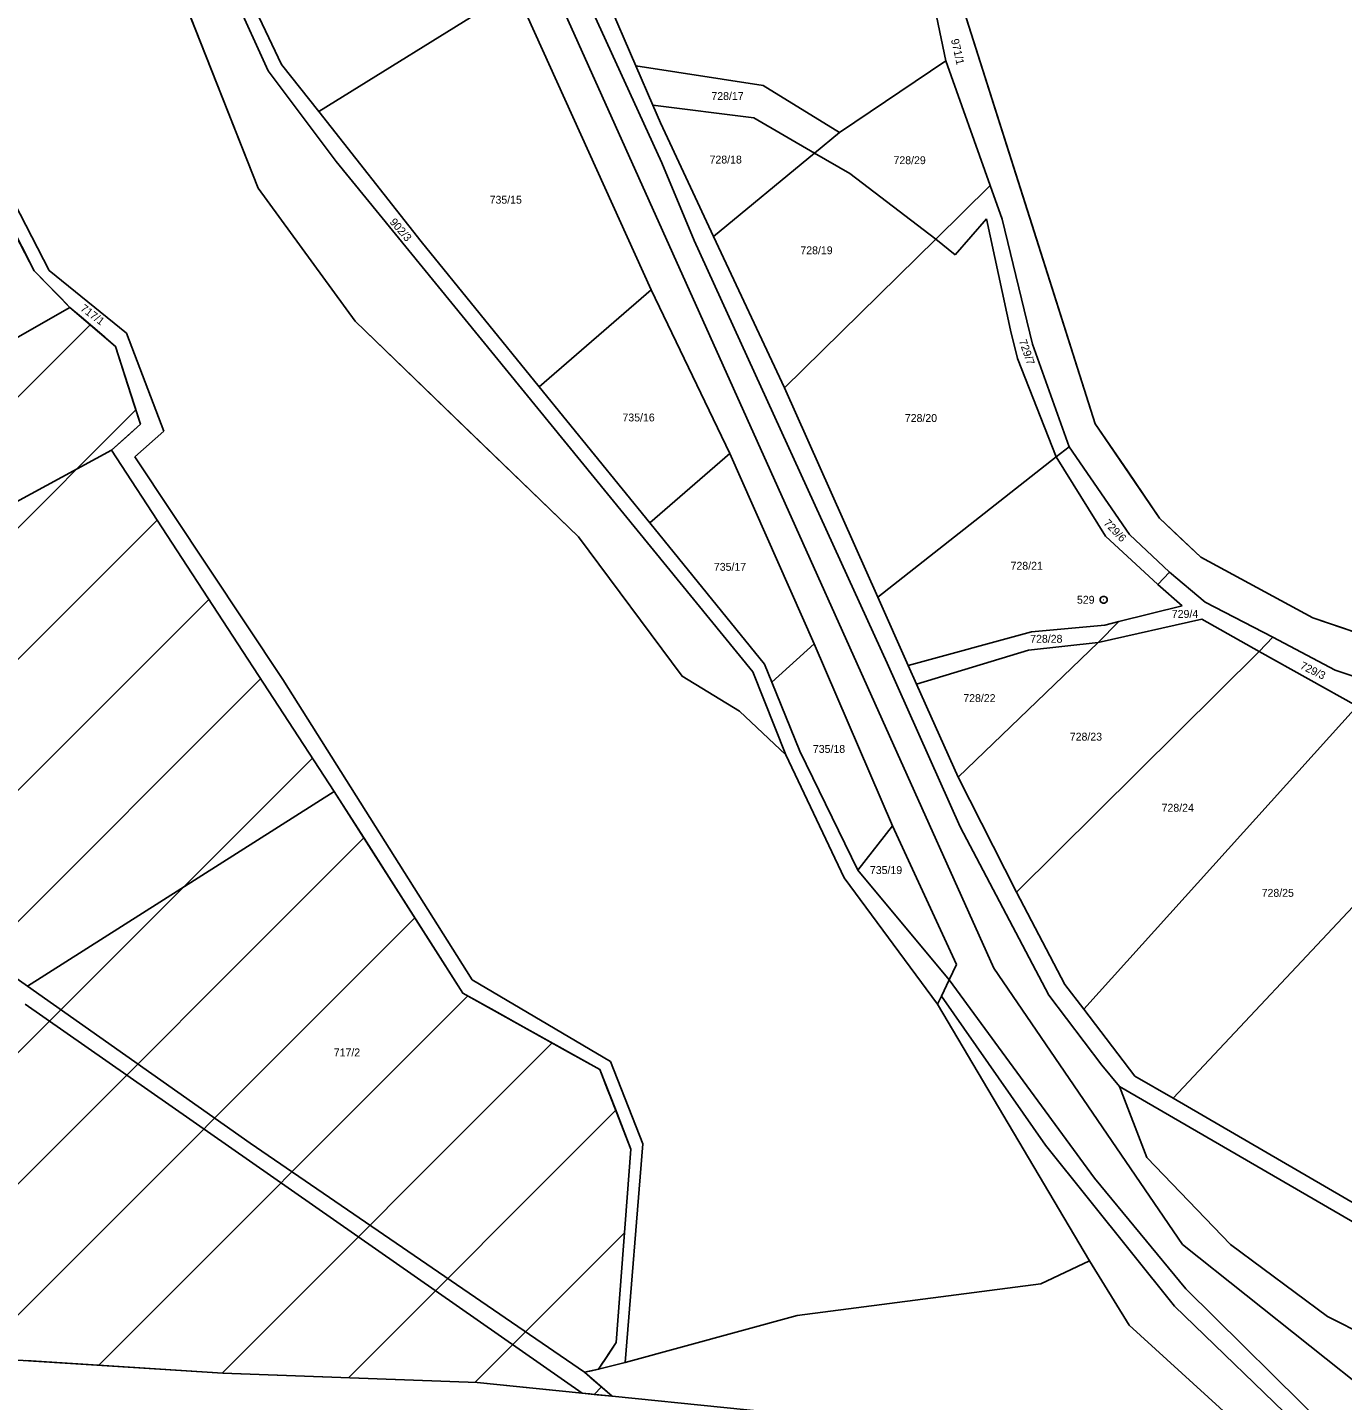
# Model space of a CAD drawing. Extents: x -593358 to -590116, y -1072518 to -1068420.
# Drawn here: x -591160.3 to -590876.6, y -1070377.5 to -1070081.4 of the extents above; entities that cross this region are included whole.
import ezdxf

# ---------------------------------------------------------------- set-up
doc = ezdxf.new("R2010")
doc.units = 0
for name, color, linetype in [('katastrální hranice', 7, 'Continuous'), ('lesy', 7, 'Continuous'), ('Parcela KN', 7, 'Continuous'), ('Parcela ZE', 7, 'Continuous'), ('Parcelní číslo', 7, 'Continuous'), ('stavby - vnitřní kresba', 7, 'Continuous'), ('Vnitřní obvod', 7, 'Continuous'), ('vnější obvod_šetřený', 7, 'Continuous'), ('Vrstva 17', 7, 'Continuous'), ('Vrstva 24', 7, 'Continuous'), ('zastavitelné území', 7, 'Continuous'), ('Železnice', 7, 'Continuous')]:
    doc.layers.add(name, color=color, linetype=linetype)

msp = doc.modelspace()

# ---------------------------------------------------------------- linework, layer by layer
at = {"layer": 'katastrální hranice'}
for p, q in [((-590958.27, -1070077.97), (-590929.97, -1070166.83)), ((-590929.97, -1070166.83), (-590916.1, -1070187.19)), ((-590916.1, -1070187.19), (-590907.23, -1070195.63)), ((-590907.23, -1070195.63), (-590883.03, -1070208.73)), ((-590883.03, -1070208.73), (-590777.68, -1070244.25))]:
    msp.add_line(p, q, dxfattribs=at)
at = {"layer": 'lesy'}
msp.add_lwpolyline([(-591212.79, -1069857.75), (-591198.02, -1069894.135), (-591183.25, -1069930.52), (-591167.595, -1069976.815), (-591151.94, -1070023.11), (-591129.64, -1070067.72), (-591110.56, -1070116.05), (-591089.65, -1070144.71), (-591065.54, -1070167.98), (-591041.43, -1070191.25), (-591019.12, -1070221.28), (-591006.76, -1070228.8), (-590996.76, -1070238.25)], dxfattribs=at)
at = {"layer": 'Parcela KN'}
for p, q in [((-591127.76, -1070048.42), (-591108.38, -1070090.73)), ((-591124.1, -1070049.99), (-591105.52, -1070089.35)), ((-591039.13, -1070066.39), (-591029.08, -1070089.69)), ((-591129.64, -1070067.72), (-591110.56, -1070116.05)), ((-591055.12, -1070073.21), (-591025.82, -1070137.93)), ((-591039.36, -1070075.86), (-591023.47, -1070110.56)), ((-590962.22, -1070088.58), (-590964.23, -1070078.95)), ((-591105.52, -1070089.35), (-591097.49, -1070099.53)), ((-591029.08, -1070089.69), (-591025.43, -1070098.14)), ((-590952.67, -1070115.43), (-590962.22, -1070088.58)), ((-591108.38, -1070090.73), (-591093.76, -1070110.27)), ((-591174.75, -1070096.93), (-591155.64, -1070133.77)), ((-591025.43, -1070098.14), (-591023.79, -1070101.94)), ((-591097.49, -1070099.53), (-591075.39, -1070127.56)), ((-591023.79, -1070101.94), (-591012.32, -1070126.46)), ((-591093.76, -1070110.27), (-591003.85, -1070220.34)), ((-591023.47, -1070110.56), (-591016.52, -1070127.33)), ((-591110.56, -1070116.05), (-591089.65, -1070144.71)), ((-590952.67, -1070115.43), (-590964.39, -1070127.01)), ((-590950.05, -1070122.75), (-590952.67, -1070115.43)), ((-591158.91, -1070133.9), (-591166.89, -1070118.25)), ((-590960.24, -1070130.42), (-590953.47, -1070122.62)), ((-590953.47, -1070122.62), (-590948.27, -1070146.63)), ((-590943.53, -1070149.68), (-590950.05, -1070122.75)), ((-591075.39, -1070127.56), (-591049.94, -1070158.87)), ((-591016.52, -1070127.33), (-590974.87, -1070218.45)), ((-591012.32, -1070126.46), (-590997.05, -1070159.09)), ((-590964.39, -1070127.01), (-590960.24, -1070130.42)), ((-591151.17, -1070141.76), (-591158.91, -1070133.9)), ((-591155.64, -1070133.77), (-591138.99, -1070147.33)), ((-591025.82, -1070137.93), (-591008.83, -1070173.27)), ((-591141.37, -1070150.15), (-591151.17, -1070141.76)), ((-591089.65, -1070144.71), (-591041.43, -1070191.25)), ((-591138.99, -1070147.33), (-591130.9, -1070168.44)), ((-590948.27, -1070146.63), (-590946.79, -1070152.75)), ((-591135.96, -1070166.92), (-591141.37, -1070150.15)), ((-590935.58, -1070171.82), (-590943.53, -1070149.68)), ((-590946.79, -1070152.75), (-590938.44, -1070174.01)), ((-591049.94, -1070158.87), (-591026.08, -1070188.22)), ((-590997.05, -1070159.09), (-590976.9, -1070204.24)), ((-591142.2, -1070172.57), (-591135.96, -1070166.92)), ((-591130.9, -1070168.44), (-591137.18, -1070174.01)), ((-591094.16, -1070246.13), (-591142.2, -1070172.57)), ((-590935.58, -1070171.82), (-590938.44, -1070174.01)), ((-590922.56, -1070190.73), (-590935.58, -1070171.82)), ((-591137.18, -1070174.01), (-591105.24, -1070222.02)), ((-591008.83, -1070173.27), (-590990.63, -1070214.28)), ((-590938.44, -1070174.01), (-590927.76, -1070191.09)), ((-591026.08, -1070188.22), (-591001.31, -1070218.69)), ((-590913.98, -1070198.84), (-590922.56, -1070190.73)), ((-591041.43, -1070191.25), (-591019.12, -1070221.28)), ((-590927.76, -1070191.09), (-590916.49, -1070201.52)), ((-590913.98, -1070198.84), (-590916.49, -1070201.52)), ((-590906.27, -1070205.33), (-590913.98, -1070198.84)), ((-590916.49, -1070201.52), (-590911.22, -1070206.13)), ((-590976.9, -1070204.24), (-590970.31, -1070219.01)), ((-590891.7, -1070212.87), (-590906.27, -1070205.33)), ((-590911.22, -1070206.13), (-590924.93, -1070209.52)), ((-590929.35, -1070214.02), (-590906.98, -1070209.01)), ((-590924.93, -1070209.52), (-590929.35, -1070214.02)), ((-590906.98, -1070209.01), (-590894.64, -1070215.97)), ((-590990.63, -1070214.28), (-590973.74, -1070253.55)), ((-590894.64, -1070215.97), (-590891.7, -1070212.87)), ((-590891.7, -1070212.87), (-590878.21, -1070219.95)), ((-590873.45, -1070227.78), (-590894.64, -1070215.97)), ((-591003.85, -1070220.34), (-590996.76, -1070238.25)), ((-591001.31, -1070218.69), (-590999.75, -1070222.57)), ((-590974.87, -1070218.45), (-590959.1, -1070253.78)), ((-590970.31, -1070219.01), (-590968.53, -1070223)), ((-590878.21, -1070219.95), (-590869.23, -1070222.95)), ((-591105.24, -1070222.02), (-591064.42, -1070286.79)), ((-591019.12, -1070221.28), (-591006.76, -1070228.8)), ((-590999.75, -1070222.57), (-590993.74, -1070237.48)), ((-590968.53, -1070223), (-590959.58, -1070243.04)), ((-591006.76, -1070228.8), (-590996.76, -1070238.25)), ((-590996.76, -1070238.25), (-590984.16, -1070264.75)), ((-590993.74, -1070237.48), (-590981.19, -1070263.11)), ((-590959.58, -1070243.04), (-590947, -1070267.87)), ((-591066.41, -1070289.65), (-591094.16, -1070246.13)), ((-590973.74, -1070253.55), (-590959.9, -1070283.47)), ((-590959.1, -1070253.78), (-590940, -1070290.06)), ((-590984.16, -1070264.75), (-590964.03, -1070292.01)), ((-590981.19, -1070263.11), (-590961.5, -1070286.77)), ((-590947, -1070267.87), (-590936.54, -1070287.77)), ((-590959.9, -1070283.47), (-590961.5, -1070286.77)), ((-591064.42, -1070286.79), (-591034.54, -1070304.4)), ((-590961.5, -1070286.77), (-590930.16, -1070329.51)), ((-590936.54, -1070287.77), (-590932.48, -1070293.08)), ((-591036.85, -1070306.1), (-591066.41, -1070289.65)), ((-590963.18, -1070290.26), (-590964.03, -1070292.01)), ((-590963.18, -1070290.26), (-590940.69, -1070322.4)), ((-590940, -1070290.06), (-590928.6, -1070305.17)), ((-590964.03, -1070292.01), (-590931.26, -1070347.36)), ((-590932.48, -1070293.08), (-590921.41, -1070307.57)), ((-591030.16, -1070323.26), (-591036.85, -1070306.1)), ((-591034.54, -1070304.4), (-591027.58, -1070322.15)), ((-590928.6, -1070305.17), (-590924.75, -1070309.78)), ((-590921.41, -1070307.57), (-590913.14, -1070312.32)), ((-590924.75, -1070309.78), (-590918.85, -1070325.11)), ((-590871.35, -1070340.76), (-590924.75, -1070309.78)), ((-590913.14, -1070312.32), (-590873.46, -1070335.34)), ((-591033.31, -1070364.98), (-591030.16, -1070323.26)), ((-591027.58, -1070322.15), (-591031.39, -1070369.26)), ((-590940.69, -1070322.4), (-590912.88, -1070357.14)), ((-590918.85, -1070325.11), (-590900.83, -1070343.81)), ((-590930.16, -1070329.51), (-590910.46, -1070353.38)), ((-590900.83, -1070343.81), (-590879.88, -1070359.38)), ((-590941.71, -1070352.3), (-590931.26, -1070347.36)), ((-590931.26, -1070347.36), (-590922.67, -1070361.24)), ((-590994.27, -1070359.15), (-590941.71, -1070352.3)), ((-590910.46, -1070353.38), (-590864.84, -1070398.46)), ((-591031.39, -1070369.26), (-590994.27, -1070359.15)), ((-590912.88, -1070357.14), (-590867.01, -1070401.38)), ((-590879.88, -1070359.38), (-590871.35, -1070363.67)), ((-590922.67, -1070361.24), (-590869.49, -1070409.66)), ((-591037.15, -1070370.73), (-591033.31, -1070364.98)), ((-591203.27, -1070366.18), (-591118.19, -1070371.58)), ((-591118.19, -1070371.58), (-591063.36, -1070373.62)), ((-591037.15, -1070370.73), (-591040.2, -1070371.41)), ((-591040.2, -1070371.41), (-591034.2, -1070376.56)), ((-591037.15, -1070370.73), (-591031.39, -1070369.26)), ((-591063.36, -1070373.62), (-591040.65, -1070375.91)), ((-591040.65, -1070375.91), (-591034.2, -1070376.56)), ((-591034.2, -1070376.56), (-590986.04, -1070381.42))]:
    msp.add_line(p, q, dxfattribs=at)
at = {"layer": 'Parcela ZE'}
for p, q in [((-591097.49, -1070099.53), (-591055.12, -1070073.21)), ((-591001.66, -1070093.92), (-591029.08, -1070089.69)), ((-590962.22, -1070088.58), (-590985.13, -1070104)), ((-590985.13, -1070104), (-591001.66, -1070093.92)), ((-591025.43, -1070098.14), (-591003.66, -1070100.86)), ((-591003.66, -1070100.86), (-590990.55, -1070108.48)), ((-590985.13, -1070104), (-590990.55, -1070108.48)), ((-590990.55, -1070108.48), (-591012.32, -1070126.46)), ((-590990.55, -1070108.48), (-590982.95, -1070112.89)), ((-590982.95, -1070112.89), (-590964.39, -1070127.01)), ((-590964.39, -1070127.01), (-590997.05, -1070159.09)), ((-591025.82, -1070137.93), (-591049.94, -1070158.87)), ((-591220.95, -1070181.47), (-591151.17, -1070141.76)), ((-591198.68, -1070203.12), (-591142.2, -1070172.57)), ((-591008.83, -1070173.27), (-591026.08, -1070188.22)), ((-590938.44, -1070174.01), (-590976.9, -1070204.24)), ((-590943.73, -1070211.69), (-590970.31, -1070219.01)), ((-590927.94, -1070210.31), (-590943.73, -1070211.69)), ((-590924.93, -1070209.52), (-590927.94, -1070210.31)), ((-590990.63, -1070214.28), (-590999.75, -1070222.57)), ((-590929.35, -1070214.02), (-590959.58, -1070243.04)), ((-590929.35, -1070214.02), (-590944.39, -1070215.65)), ((-590944.39, -1070215.65), (-590968.53, -1070223)), ((-590947, -1070267.87), (-590894.64, -1070215.97)), ((-590873.45, -1070227.78), (-590932.48, -1070293.08)), ((-591160.31, -1070288.15), (-591219.67, -1070246.32)), ((-591160.31, -1070288.15), (-591094.16, -1070246.13)), ((-590973.74, -1070253.55), (-590981.19, -1070263.11)), ((-590859.68, -1070255.24), (-590913.14, -1070312.32)), ((-591112.3, -1070321.98), (-591160.31, -1070288.15)), ((-591160.82, -1070292.05), (-591040.65, -1070375.91)), ((-591040.2, -1070371.41), (-591112.3, -1070321.98))]:
    msp.add_line(p, q, dxfattribs=at)
at = {"layer": 'stavby - vnitřní kresba'}
msp.add_line((-590961.5, -1070286.77), (-590963.18, -1070290.26), dxfattribs=at)
at = {"layer": 'Vnitřní obvod'}
for p, q in [((-591158.91, -1070133.9), (-591160.905, -1070129.988)), ((-591155.04, -1070137.83), (-591158.91, -1070133.9)), ((-591153.105, -1070139.795), (-591155.04, -1070137.83)), ((-591151.17, -1070141.76), (-591153.105, -1070139.795)), ((-591148.72, -1070143.857), (-591151.17, -1070141.76)), ((-591146.27, -1070145.955), (-591148.72, -1070143.857)), ((-591143.82, -1070148.052), (-591146.27, -1070145.955)), ((-591141.37, -1070150.15), (-591143.82, -1070148.052)), ((-591138.665, -1070158.535), (-591141.37, -1070150.15)), ((-591137.312, -1070162.728), (-591138.665, -1070158.535)), ((-591135.96, -1070166.92), (-591137.312, -1070162.728)), ((-591139.08, -1070169.745), (-591135.96, -1070166.92)), ((-591142.2, -1070172.57), (-591139.08, -1070169.745)), ((-591130.19, -1070190.96), (-591142.2, -1070172.57)), ((-591118.18, -1070209.35), (-591130.19, -1070190.96)), ((-591106.17, -1070227.74), (-591118.18, -1070209.35)), ((-591094.16, -1070246.13), (-591106.17, -1070227.74)), ((-591087.223, -1070257.01), (-591094.16, -1070246.13)), ((-591080.285, -1070267.89), (-591087.223, -1070257.01)), ((-591073.348, -1070278.77), (-591080.285, -1070267.89)), ((-591066.41, -1070289.65), (-591073.348, -1070278.77)), ((-591059.02, -1070293.762), (-591066.41, -1070289.65)), ((-591051.63, -1070297.875), (-591059.02, -1070293.762)), ((-591044.24, -1070301.988), (-591051.63, -1070297.875)), ((-591036.85, -1070306.1), (-591044.24, -1070301.988)), ((-591035.177, -1070310.39), (-591036.85, -1070306.1)), ((-591033.505, -1070314.68), (-591035.177, -1070310.39)), ((-591031.833, -1070318.97), (-591033.505, -1070314.68)), ((-591030.16, -1070323.26), (-591031.833, -1070318.97)), ((-591030.948, -1070333.69), (-591030.16, -1070323.26)), ((-591031.735, -1070344.12), (-591030.948, -1070333.69)), ((-591032.522, -1070354.55), (-591031.735, -1070344.12)), ((-591033.31, -1070364.98), (-591032.522, -1070354.55)), ((-591035.23, -1070367.855), (-591033.31, -1070364.98)), ((-591036.19, -1070369.292), (-591035.23, -1070367.855)), ((-591160.73, -1070368.88), (-591139.46, -1070370.23)), ((-591139.46, -1070370.23), (-591118.19, -1070371.58)), ((-591118.19, -1070371.58), (-591104.483, -1070372.09)), ((-591040.2, -1070371.41), (-591039.438, -1070371.24)), ((-591038.7, -1070372.698), (-591040.2, -1070371.41)), ((-591039.438, -1070371.24), (-591038.675, -1070371.07)), ((-591038.675, -1070371.07), (-591037.15, -1070370.73)), ((-591037.15, -1070370.73), (-591036.19, -1070369.292)), ((-591104.483, -1070372.09), (-591090.775, -1070372.6)), ((-591090.775, -1070372.6), (-591077.068, -1070373.11)), ((-591077.068, -1070373.11), (-591063.36, -1070373.62)), ((-591063.36, -1070373.62), (-591052.005, -1070374.765)), ((-591037.2, -1070373.985), (-591038.7, -1070372.698)), ((-591035.7, -1070375.272), (-591037.2, -1070373.985)), ((-591052.005, -1070374.765), (-591040.65, -1070375.91)), ((-591040.65, -1070375.91), (-591039.037, -1070376.073)), ((-591039.037, -1070376.073), (-591037.425, -1070376.235)), ((-591037.425, -1070376.235), (-591035.812, -1070376.397)), ((-591035.812, -1070376.397), (-591034.2, -1070376.56)), ((-591034.2, -1070376.56), (-591035.7, -1070375.272))]:
    msp.add_line(p, q, dxfattribs=at)
at = {"layer": 'vnější obvod_šetřený'}
msp.add_lwpolyline([(-590830.355, -1070226.49), (-590883.03, -1070208.73), (-590895.13, -1070202.18), (-590907.23, -1070195.63), (-590911.665, -1070191.41), (-590916.1, -1070187.19), (-590923.035, -1070177.01), (-590929.97, -1070166.83), (-590944.12, -1070122.4), (-590958.27, -1070077.97)], dxfattribs=at)
at = {"layer": 'Vrstva 24'}
msp.add_line((-590928.21, -1070204.8), (-590928.11, -1070204.8), dxfattribs=at)
msp.add_lwpolyline([(-590927.97, -1070204.08), (-590927.63, -1070204.27), (-590927.44, -1070204.61), (-590927.44, -1070205), (-590927.63, -1070205.34), (-590927.97, -1070205.53), (-590928.36, -1070205.53), (-590928.7, -1070205.34), (-590928.89, -1070205), (-590928.89, -1070204.61), (-590928.7, -1070204.27), (-590928.36, -1070204.08)], close=True, dxfattribs=at)
at = {"layer": 'zastavitelné území'}
for p, q in [((-591375.97, -1070374.618), (-591146.829, -1070145.477)), ((-591336.028, -1070362.96), (-591136.942, -1070163.875)), ((-591306.703, -1070361.92), (-591132.384, -1070187.601)), ((-591279.092, -1070362.593), (-591121.21, -1070204.711)), ((-591251.857, -1070363.642), (-591110.036, -1070221.821)), ((-591224.969, -1070365.039), (-591098.862, -1070238.931)), ((-591198.151, -1070366.505), (-591087.781, -1070256.134)), ((-591171.555, -1070368.193), (-591076.768, -1070273.406)), ((-591144.959, -1070369.881), (-591065.329, -1070290.251)), ((-591118.363, -1070371.569), (-591047.157, -1070300.364)), ((-591091.097, -1070372.588), (-591033.416, -1070314.907)), ((-591063.828, -1070373.603), (-591031.522, -1070341.297)), ((-591038.107, -1070376.166), (-591036.514, -1070374.574))]:
    msp.add_line(p, q, dxfattribs=at)
msp.add_lwpolyline([(-591162.9, -1070126.075), (-591158.91, -1070133.9), (-591155.04, -1070137.83), (-591151.17, -1070141.76), (-591146.27, -1070145.955), (-591141.37, -1070150.15), (-591138.665, -1070158.535), (-591135.96, -1070166.92), (-591139.08, -1070169.745), (-591142.2, -1070172.57), (-591118.18, -1070209.35), (-591094.16, -1070246.13), (-591080.285, -1070267.89), (-591066.41, -1070289.65), (-591051.63, -1070297.875), (-591036.85, -1070306.1), (-591033.505, -1070314.68), (-591030.16, -1070323.26), (-591031.735, -1070344.12), (-591033.31, -1070364.98), (-591035.23, -1070367.855), (-591037.15, -1070370.73), (-591038.675, -1070371.07), (-591040.2, -1070371.41), (-591037.2, -1070373.985), (-591034.2, -1070376.56), (-591037.425, -1070376.235), (-591040.65, -1070375.91), (-591063.36, -1070373.62), (-591090.775, -1070372.6), (-591118.19, -1070371.58), (-591160.73, -1070368.88)], dxfattribs=at)
at = {"layer": 'Železnice'}
msp.add_lwpolyline([(-590479.902, -1070355.312), (-590561.189, -1070408.628), (-590635.503, -1070432.744), (-590680.945, -1070437.517), (-590764.548, -1070426.966), (-590856.186, -1070387.527), (-590911.168, -1070343.816), (-590951.84, -1070284.28), (-591000.043, -1070177.014), (-591072.823, -1070015.059), (-591113.272, -1069933.844), (-591136.37, -1069896.665), (-591169.259, -1069860.24), (-591194.616, -1069837.882), (-591241.313, -1069808.491), (-591303.325, -1069789.148)], dxfattribs=at)

# ---------------------------------------------------------------- texts
at = {"layer": 'Parcelní číslo'}
for s, rotation, p in [('971/1', 282.81197, (-590961.118, -1070084.02)), ('902/3', 311.00149, (-591082.315, -1070123.418)), ('717/1', 323.1482, (-591149.076, -1070142.287)), ('729/7', 289.34369, (-590946.475, -1070148.977)), ('729/6', 314.03817, (-590928.3, -1070188.398)), ('729/3', 334.03439, (-590885.955, -1070219.574))]:
    msp.add_text(s, height=1.7, rotation=rotation, dxfattribs=at).set_placement(p)
for s, p in [('728/17', (-591012.794, -1070097.02)), ('728/18', (-591013.185, -1070110.72)), ('728/29', (-590973.506, -1070110.86)), ('735/15', (-591060.635, -1070119.38)), ('728/19', (-590993.595, -1070130.29)), ('735/16', (-591031.978, -1070166.34)), ('728/20', (-590971.063, -1070166.46)), ('735/17', (-591012.258, -1070198.55)), ('728/21', (-590948.248, -1070198.32)), ('729/4', (-590913.467, -1070208.7)), ('728/28', (-590944.016, -1070214.07)), ('728/22', (-590958.45, -1070226.86)), ('728/23', (-590935.473, -1070235.18)), ('735/18', (-590990.898, -1070237.82)), ('728/24', (-590915.666, -1070250.51)), ('735/19', (-590978.598, -1070263.95)), ('728/25', (-590894.083, -1070268.86)), ('717/2', (-591094.258, -1070303.27))]:
    msp.add_text(s, height=1.7, dxfattribs=at).set_placement(p)
at = {"layer": 'Vrstva 17'}
msp.add_text('529', height=1.7, dxfattribs=at).set_placement((-590933.927, -1070205.65))

doc.saveas('drawing.dxf')
